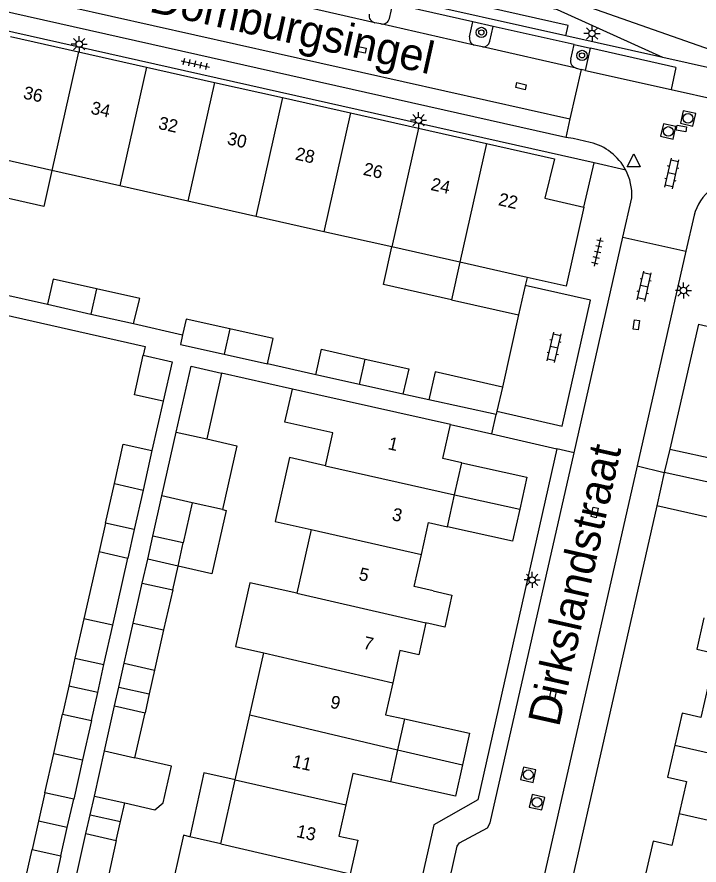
# Model space of a CAD drawing. Extents: x 128999 to 131010, y 395498 to 399007.
# Drawn here: x 129226.5 to 129279.7, y 398729.2 to 398795.3 of the extents above; entities that cross this region are included whole.
import ezdxf

# ---------------------------------------------------------------- set-up
doc = ezdxf.new("R2010")
doc.units = 0
for name, color, linetype in [('gg-afsc-erfafscheiding', 7, 'Continuous'), ('gg-afsc-muur', 7, 'Continuous'), ('gg-anno-huisnummerreeks BGT', 7, 'Continuous'), ('gg-anno-openbare ruimte label', 7, 'Continuous'), ('gg-bbg-bijgebouw', 7, 'Continuous'), ('gg-bbg-gedigitaliseerde bebouwing', 7, 'Continuous'), ('gg-bbg-gedigitaliseerde bijgebouw', 7, 'Continuous'), ('gg-bbg-hoofdgebouw', 7, 'Continuous'), ('gg-bbg-luifel en loopbrug', 7, 'Continuous'), ('gg-bbg-tussenscheiding', 7, 'Continuous'), ('gg-knt-bovenkant onderkant talud', 7, 'Continuous'), ('gg-knt-verharding', 7, 'Continuous'), ('gg-knt-verharding nz', 7, 'Continuous'), ('gt-grn-groengrens', 7, 'Continuous'), ('gt-grn-weggrens', 7, 'Continuous'), ('gt-symb-boom', 7, 'Continuous'), ('gt-symb-klinker verharding', 7, 'Continuous'), ('gt-symb-kolk center center', 7, 'Continuous'), ('gt-symb-lichtmast', 7, 'Continuous'), ('gt-symb-rioolschacht', 7, 'Continuous'), ('gt-symb-tegel verharding', 7, 'Continuous'), ('gt-symb-waterafsluiter', 7, 'Continuous')]:
    doc.layers.add(name, color=color, linetype=linetype)

# ---------------------------------------------------------------- blocks, each defined once
blk = doc.blocks.new('gt0-BOOM')
at = {"layer": 'gt-symb-boom'}
for radius in [0.4, 0.2]:
    blk.add_circle((0, 0), radius, dxfattribs=at)
blk = doc.blocks.new('gt0-LMAST')
at = {"layer": 'gt-symb-lichtmast'}
for p, q in [((-0.182, 0.173), (-0.447, 0.438)), ((-0.005, 0.246), (-0.005, 0.621)), ((0.172, 0.173), (0.437, 0.438)), ((-0.255, -0.004), (-0.63, -0.004)), ((-0.182, -0.181), (-0.447, -0.446)), ((-0.005, -0.254), (-0.005, -0.629)), ((0.437, -0.446), (0.172, -0.181)), ((0.245, -0.004), (0.62, -0.004))]:
    blk.add_line(p, q, dxfattribs=at)
blk.add_circle((-0.005, -0.004), 0.25, dxfattribs=at)
blk = doc.blocks.new('gt0-TEG1')
at = {"layer": 'gt-symb-tegel verharding'}
for p, q in [((-1.125, 0), (1.125, 0)), ((-0.9, -0.25), (-0.9, 0.25)), ((-0.45, -0.25), (-0.45, 0.25)), ((0, -0.25), (0, 0.25)), ((0.45, -0.25), (0.45, 0.25)), ((0.9, -0.25), (0.9, 0.25))]:
    blk.add_line(p, q, dxfattribs=at)
blk = doc.blocks.new('gt0-KOLKCC')
at = {"layer": 'gt-symb-kolk center center'}
blk.add_lwpolyline([(-0.375, 0.2), (0.375, 0.2), (0.375, -0.2), (-0.375, -0.2)], close=True, dxfattribs=at)
blk = doc.blocks.new('gt0-KL1')
at = {"layer": 'gt-symb-klinker verharding'}
for p, q in [((-1.15, 0.3), (1.15, 0.3)), ((-1, -0.3), (-1, 0.3)), ((-0.5, 0.3), (-0.5, 0.45)), ((0, -0.3), (0, 0.3)), ((0.5, 0.3), (0.5, 0.45)), ((1, -0.3), (1, 0.3)), ((-1.15, -0.3), (1.15, -0.3)), ((-0.5, -0.45), (-0.5, -0.3)), ((0.5, -0.45), (0.5, -0.3))]:
    blk.add_line(p, q, dxfattribs=at)
blk = doc.blocks.new('gt0-WAFSL')
at = {"layer": 'gt-symb-waterafsluiter'}
for p, q in [((-0.5, -0.333), (0, 0.667)), ((0, 0.667), (0.5, -0.333)), ((0.5, -0.333), (-0.5, -0.333))]:
    blk.add_line(p, q, dxfattribs=at)
blk = doc.blocks.new('gt0-RS')
at = {"layer": 'gt-symb-rioolschacht'}
blk.add_lwpolyline([(-0.5, -0.5), (0.5, -0.5), (0.5, 0.5), (-0.5, 0.5)], close=True, dxfattribs=at)
blk.add_circle((0, 0), 0.375, dxfattribs=at)

msp = doc.modelspace()

# ---------------------------------------------------------------- linework, layer by layer
at = {"layer": 'gg-afsc-erfafscheiding'}
for p, q in [((129225.16, 398773.76), (129228.9, 398772.92)), ((129235.59, 398771.41), (129239.43, 398770.536)), ((129249.81, 398767.43), (129246.05, 398768.27)), ((129247.981, 398766.314), (129242.46, 398767.56)), ((129237.91, 398765.36), (129237.04, 398761.51)), ((129260.311, 398763.54), (129263.521, 398762.81)), ((129263.521, 398762.81), (129268.587, 398761.657))]:
    msp.add_line(p, q, dxfattribs=at)
msp.add_lwpolyline([(129224.77, 398772.29), (129236.514, 398769.617), (129236.36, 398768.94)], dxfattribs=at)
at = {"layer": 'gg-afsc-muur'}
for p, q in [((129265.605, 398772.088), (129264.343, 398766.467)), ((129258.618, 398765.472), (129256.58, 398765.92))]:
    msp.add_line(p, q, dxfattribs=at)
at = {"layer": 'gg-bbg-bijgebouw'}
for p, q in [((129228.9, 398772.92), (129232.27, 398772.159)), ((129232.27, 398772.159), (129235.59, 398771.41)), ((129242.66, 398769.029), (129246.05, 398768.27)), ((129253.208, 398766.672), (129249.81, 398767.43)), ((129256.58, 398765.92), (129253.208, 398766.672)), ((129237.814, 398757.977), (129238.936, 398762.96)), ((129237.04, 398761.51), (129236.35, 398758.44)), ((129233.42, 398755.87), (129234.11, 398758.94)), ((129236.35, 398758.44), (129235.66, 398755.37)), ((129237.112, 398754.855), (129237.814, 398757.977)), ((129235.66, 398755.37), (129233.42, 398755.87)), ((129235.583, 398748.059), (129236.285, 398751.181)), ((129234.88, 398744.937), (129235.583, 398748.059)), ((129231.04, 398745.34), (129233.3, 398744.84)), ((129233.34, 398738.1), (129234.13, 398741.61)), ((129234.13, 398741.61), (129236.5, 398741.08)), ((129229.38, 398737.9), (129230.07, 398740.97)), ((129230.07, 398740.97), (129232.32, 398740.47)), ((129232.32, 398740.47), (129231.63, 398737.4)), ((129228.69, 398734.83), (129229.38, 398737.9)), ((129232.55, 398734.589), (129233.34, 398738.1)), ((129231.63, 398737.4), (129230.94, 398734.33)), ((129230.94, 398734.33), (129228.69, 398734.83)), ((129231.1, 398728.15), (129231.89, 398731.66)), ((129231.89, 398731.66), (129234.26, 398731.13)), ((129234.26, 398731.13), (129233.47, 398727.62)), ((129227.012, 398727.362), (129227.7, 398730.42)), ((129227.7, 398730.42), (129229.94, 398729.92)), ((129229.94, 398729.92), (129229.256, 398726.861))]:
    msp.add_line(p, q, dxfattribs=at)
for points in [[(129232.711, 398774.126), (129229.34, 398774.89), (129228.9, 398772.92)], [(129235.59, 398771.41), (129236.09, 398773.36), (129232.711, 398774.126)], [(129243.101, 398771.005), (129239.71, 398771.76), (129239.43, 398770.536)], [(129246.05, 398768.27), (129246.49, 398770.25), (129243.101, 398771.005)], [(129239.43, 398770.536), (129239.26, 398769.79), (129242.66, 398769.029)], [(129249.81, 398767.43), (129250.25, 398769.41), (129253.65, 398768.65)], [(129237.91, 398765.36), (129235.67, 398765.86), (129236.36, 398768.94)], [(129236.36, 398768.94), (129238.61, 398768.43), (129237.91, 398765.36)], [(129253.65, 398768.65), (129257.05, 398767.89), (129256.58, 398765.92)], [(129238.936, 398762.96), (129240.09, 398768.09), (129242.46, 398767.56)], [(129234.11, 398758.94), (129234.8, 398762.01), (129237.04, 398761.51)]]:
    msp.add_lwpolyline(points, dxfattribs=at)
at = {"layer": 'gg-bbg-gedigitaliseerde bebouwing'}
for p, q in [((129260.311, 398763.54), (129247.981, 398766.314)), ((129249.449, 398755.358), (129248.333, 398750.389)), ((129244.67, 398740.91), (129245.754, 398745.737)), ((129243.531, 398735.84), (129244.67, 398740.91)), ((129242.414, 398730.869), (129243.531, 398735.84)), ((129242.414, 398730.869), (129239.984, 398731.415))]:
    msp.add_line(p, q, dxfattribs=at)
for points in [[(129250.566, 398760.331), (129251.143, 398762.901), (129247.403, 398763.742), (129247.981, 398766.314)], [(129250.566, 398760.331), (129247.749, 398760.964), (129246.632, 398755.99), (129249.449, 398755.358)], [(129248.333, 398750.389), (129244.663, 398751.213), (129243.544, 398746.233), (129245.754, 398745.737)], [(129239.984, 398731.415), (129239.486, 398731.527), (129238.367, 398726.547), (129239.343, 398726.328)]]:
    msp.add_lwpolyline(points, dxfattribs=at)
at = {"layer": 'gg-bbg-gedigitaliseerde bijgebouw'}
for p, q in [((129242.46, 398767.56), (129241.305, 398762.431)), ((129240.183, 398757.447), (129239.48, 398754.325)), ((129242.523, 398756.92), (129240.183, 398757.447)), ((129239.48, 398754.325), (129237.112, 398754.855)), ((129232.933, 398753.641), (129231.74, 398748.412)), ((129232.933, 398753.641), (129235.164, 398753.132)), ((129233.99, 398747.91), (129235.164, 398753.132)), ((129236.285, 398751.181), (129238.652, 398750.652)), ((129238.652, 398750.652), (129237.949, 398747.53)), ((129231.74, 398748.412), (129231.04, 398745.34)), ((129233.3, 398744.84), (129233.99, 398747.91)), ((129237.949, 398747.53), (129237.246, 398744.408)), ((129234.88, 398744.937), (129237.246, 398744.408)), ((129235.711, 398737.57), (129236.5, 398741.08)), ((129232.55, 398734.589), (129234.914, 398734.051))]:
    msp.add_line(p, q, dxfattribs=at)
for points in [[(129241.305, 398762.431), (129243.644, 398761.892), (129242.523, 398756.92)], [(129234.914, 398734.051), (129237.268, 398733.516), (129237.901, 398734.054), (129238.553, 398736.923), (129235.711, 398737.57)]]:
    msp.add_lwpolyline(points, dxfattribs=at)
at = {"layer": 'gg-bbg-hoofdgebouw'}
for p, q in [((129226.026, 398793.789), (129231.324, 398792.599)), ((129231.324, 398792.599), (129236.622, 398791.409)), ((129236.622, 398791.409), (129241.92, 398790.219)), ((129241.92, 398790.219), (129247.218, 398789.029)), ((129247.218, 398789.029), (129252.516, 398787.84)), ((129252.516, 398787.84), (129257.814, 398786.65)), ((129257.814, 398786.65), (129263.112, 398785.46)), ((129229.246, 398783.344), (129223.949, 398784.536)), ((129234.543, 398782.152), (129229.246, 398783.344)), ((129239.841, 398780.96), (129234.543, 398782.152)), ((129245.139, 398779.768), (129239.841, 398780.96)), ((129250.436, 398778.577), (129245.139, 398779.768)), ((129255.734, 398777.385), (129250.436, 398778.577)), ((129261.031, 398776.193), (129255.734, 398777.385)), ((129266.262, 398775.016), (129261.031, 398776.193)), ((129260.615, 398758.07), (129261.171, 398760.57)), ((129260.061, 398755.58), (129260.615, 398758.07)), ((129256.71, 398740.6), (129256.177, 398738.201)), ((129256.177, 398738.201), (129255.621, 398735.7))]:
    msp.add_line(p, q, dxfattribs=at)
for points in [[(129263.112, 398785.46), (129268.411, 398784.27), (129267.661, 398781.18), (129270.69, 398780.5)], [(129270.69, 398780.5), (129269.311, 398774.33), (129266.262, 398775.016)], [(129261.171, 398760.57), (129259.7, 398760.9), (129260.311, 398763.54)], [(129258.032, 398753.409), (129258.591, 398755.9), (129260.061, 398755.58)], [(129258.941, 398750.58), (129257.471, 398750.91), (129258.032, 398753.409)], [(129258.941, 398750.58), (129260.408, 398750.251), (129259.85, 398747.763), (129258.387, 398748.091)], [(129280.035, 398748.468), (129279.481, 398746.04), (129280.941, 398745.7), (129280.37, 398743.2)], [(129258.387, 398748.091), (129257.831, 398745.59), (129256.361, 398745.92), (129255.801, 398743.419)], [(129255.801, 398743.419), (129255.241, 398740.92), (129256.71, 398740.6)], [(129280.37, 398743.2), (129279.801, 398740.71), (129278.341, 398741.04), (129277.782, 398738.55)], [(129277.782, 398738.55), (129277.221, 398736.05), (129278.681, 398735.72), (129278.116, 398733.227)], [(129255.621, 398735.7), (129252.691, 398736.35), (129252.144, 398733.899)], [(129252.144, 398733.899), (129251.601, 398731.47), (129253.071, 398731.14), (129252.482, 398728.51)], [(129278.116, 398733.227), (129277.551, 398730.73), (129276.091, 398731.07), (129275.531, 398728.599)]]:
    msp.add_lwpolyline(points, dxfattribs=at)
at = {"layer": 'gg-bbg-luifel en loopbrug'}
for p, q in [((129261.031, 398776.193), (129260.372, 398773.266)), ((129266.262, 398775.016), (129266.122, 398774.392)), ((129266.122, 398774.392), (129265.605, 398772.088)), ((129260.372, 398773.266), (129265.605, 398772.088)), ((129264.343, 398766.467), (129263.922, 398764.591)), ((129263.861, 398764.32), (129258.618, 398765.472)), ((129263.922, 398764.591), (129263.861, 398764.32)), ((129276.96, 398759.812), (129276.367, 398757.198)), ((129282.321, 398758.61), (129276.96, 398759.812)), ((129260.615, 398758.07), (129265.691, 398756.945)), ((129281.721, 398756), (129276.367, 398757.198)), ((129233.42, 398755.87), (129232.933, 398753.641)), ((129235.66, 398755.37), (129235.164, 398753.132)), ((129236.703, 398753.039), (129237.112, 398754.855)), ((129239.069, 398752.5), (129239.48, 398754.325)), ((129236.285, 398751.181), (129236.703, 398753.039)), ((129239.069, 398752.5), (129236.703, 398753.039)), ((129238.652, 398750.652), (129239.069, 398752.5)), ((129231.04, 398745.34), (129230.556, 398743.159)), ((129232.81, 398742.655), (129233.3, 398744.84)), ((129234.459, 398743.07), (129234.88, 398744.937)), ((129237.246, 398744.408), (129236.832, 398742.56)), ((129230.556, 398743.159), (129230.07, 398740.97)), ((129232.81, 398742.655), (129230.556, 398743.159)), ((129234.13, 398741.61), (129234.459, 398743.07)), ((129234.459, 398743.07), (129236.832, 398742.56)), ((129232.32, 398740.47), (129232.81, 398742.655)), ((129236.832, 398742.56), (129236.5, 398741.08)), ((129256.177, 398738.201), (129261.244, 398737.024)), ((129228.69, 398734.83), (129228.195, 398732.627)), ((129230.44, 398732.125), (129230.94, 398734.33)), ((129232.22, 398733.125), (129232.55, 398734.589)), ((129234.587, 398732.59), (129234.914, 398734.051)), ((129231.89, 398731.66), (129232.22, 398733.125)), ((129232.22, 398733.125), (129234.587, 398732.59)), ((129228.195, 398732.627), (129227.7, 398730.42)), ((129230.44, 398732.125), (129228.195, 398732.627)), ((129234.26, 398731.13), (129234.587, 398732.59)), ((129229.94, 398729.92), (129230.44, 398732.125))]:
    msp.add_line(p, q, dxfattribs=at)
for points in [[(129229.246, 398783.344), (129228.616, 398780.544), (129223.319, 398781.736), (129223.949, 398784.536)], [(129260.372, 398773.266), (129255.075, 398774.458), (129255.734, 398777.385)], [(129264.343, 398766.467), (129259.107, 398767.645), (129258.618, 398765.472)], [(129261.171, 398760.57), (129266.247, 398759.44), (129265.691, 398756.945)], [(129242.523, 398756.92), (129242.816, 398756.854), (129241.702, 398751.907), (129239.069, 398752.5)], [(129265.691, 398756.945), (129265.135, 398754.45), (129260.061, 398755.58)], [(129256.71, 398740.6), (129261.787, 398739.475), (129261.244, 398737.024)], [(129261.244, 398737.024), (129260.7, 398734.574), (129255.621, 398735.7)], [(129243.531, 398735.84), (129241.091, 398736.383), (129239.984, 398731.415)]]:
    msp.add_lwpolyline(points, dxfattribs=at)
at = {"layer": 'gg-bbg-tussenscheiding'}
for p, q in [((129231.324, 398792.599), (129229.246, 398783.344)), ((129236.622, 398791.409), (129234.543, 398782.152)), ((129241.92, 398790.219), (129239.841, 398780.96)), ((129247.218, 398789.029), (129245.139, 398779.768)), ((129252.516, 398787.84), (129250.436, 398778.577)), ((129257.814, 398786.65), (129255.734, 398777.385)), ((129263.112, 398785.46), (129261.031, 398776.193)), ((129232.711, 398774.126), (129232.27, 398772.159)), ((129243.101, 398771.005), (129242.66, 398769.029)), ((129253.208, 398766.672), (129253.65, 398768.65)), ((129238.936, 398762.96), (129241.305, 398762.431)), ((129250.566, 398760.331), (129260.615, 398758.07)), ((129234.11, 398758.94), (129236.35, 398758.44)), ((129240.183, 398757.447), (129237.814, 398757.977)), ((129249.449, 398755.358), (129258.032, 398753.409)), ((129248.333, 398750.389), (129258.387, 398748.091)), ((129233.99, 398747.91), (129231.74, 398748.412)), ((129235.583, 398748.059), (129237.949, 398747.53)), ((129245.754, 398745.737), (129255.801, 398743.419)), ((129244.67, 398740.91), (129256.177, 398738.201)), ((129277.782, 398738.55), (129287.82, 398736.284)), ((129229.38, 398737.9), (129231.63, 398737.4)), ((129233.34, 398738.1), (129235.711, 398737.57)), ((129243.531, 398735.84), (129252.144, 398733.899)), ((129278.116, 398733.227), (129286.692, 398731.296)), ((129242.414, 398730.869), (129252.482, 398728.51))]:
    msp.add_line(p, q, dxfattribs=at)
at = {"layer": 'gg-knt-bovenkant onderkant talud'}
msp.add_lwpolyline([(129281.072, 398792.583), (129270.207, 398796.387), (129250.158, 398801.148), (129224.447, 398806.941)], dxfattribs=at)
at = {"layer": 'gg-knt-verharding'}
for p, q in [((129269.291, 398793.858), (129223.298, 398804.219)), ((129269.286, 398785.932), (129221.274, 398796.719)), ((129255.542, 398795.202), (129255.798, 398796.339)), ((129262.047, 398794.934), (129255.798, 398796.339)), ((129271.481, 398783.95), (129221.061, 398795.28)), ((129254.873, 398794.778), (129254.395, 398794.866)), ((129261.788, 398793.78), (129262.047, 398794.934)), ((129263.615, 398794.582), (129262.047, 398794.934)), ((129263.354, 398793.423), (129263.615, 398794.582)), ((129269.939, 398793.16), (129263.615, 398794.582)), ((129276.844, 398792.157), (129269.291, 398793.858)), ((129262.787, 398792.984), (129262.156, 398793.128)), ((129269.687, 398792.039), (129269.939, 398793.16)), ((129269.939, 398793.16), (129271.216, 398792.873)), ((129270.822, 398791.149), (129271.216, 398792.873)), ((129277.867, 398791.378), (129271.216, 398792.873)), ((129280.781, 398791.27), (129276.844, 398792.157)), ((129270.478, 398791.226), (129269.609, 398787.367)), ((129270.085, 398791.329), (129270.478, 398791.226)), ((129270.822, 398791.149), (129270.478, 398791.226)), ((129277.867, 398791.378), (129277.486, 398789.665)), ((129277.486, 398789.665), (129285.895, 398787.793)), ((129269.609, 398787.367), (129269.286, 398785.932)), ((129270.69, 398780.5), (129271.481, 398783.95)), ((129273.735, 398778.155), (129274.431, 398781.23)), ((129279.28, 398779.871), (129278.642, 398777.062)), ((129269.927, 398761.343), (129273.735, 398778.155)), ((129273.735, 398778.155), (129278.642, 398777.062)), ((129278.642, 398777.062), (129274.837, 398760.314)), ((129279.629, 398771.372), (129277.396, 398761.637)), ((129279.629, 398771.372), (129284.819, 398770.167)), ((129277.396, 398761.637), (129282.57, 398760.476))]:
    msp.add_line(p, q, dxfattribs=at)
for points in [[(129271.182, 398785.54), (129269.861, 398785.84), (129269.286, 398785.932)], [(129263.922, 398764.591), (129268.994, 398763.431), (129271.221, 398773.247), (129266.122, 398774.392)], [(129268.587, 398761.657), (129262.44, 398734.28), (129258.991, 398732.35), (129250.411, 398694.37)], [(129252.687, 398694.454), (129260.821, 398730.67), (129261.001, 398730.95), (129263.17, 398732.12), (129263.391, 398732.49), (129269.927, 398761.343)], [(129274.837, 398760.314), (129267.171, 398726.57), (129266.981, 398726.29), (129264.881, 398725.21), (129264.591, 398724.83), (129257.52, 398693.383)], [(129276.367, 398757.198), (129269.041, 398724.88), (129265.561, 398723.1), (129258.581, 398692.38)]]:
    msp.add_lwpolyline(points, dxfattribs=at)
for centre, radius, start, end in [((129254.522, 398795.421), 0.569, 168.39368, 257.06811), ((129254.988, 398795.337), 0.571, 258.41707, 346.31448), ((129262.292, 398793.635), 0.524, 163.89398, 254.98828), ((129262.843, 398793.497), 0.517, 263.78876, 351.70893), ((129270.211, 398791.866), 0.552, 161.73831, 256.80848), ((129270.2, 398781.422), 4.234, 27.598, 76.58619), ((129270.208, 398781.42), 4.228, 357.42182, 27.66397), ((129283.039, 398778.845), 3.897, 128.66072, 164.73616)]:
    msp.add_arc(centre, radius, start, end, dxfattribs=at)
at = {"layer": 'gg-knt-verharding nz'}
for p, q in [((129221.588, 398798.149), (129269.609, 398787.367)), ((129254.395, 398794.866), (129247.009, 398796.535)), ((129262.156, 398793.128), (129254.873, 398794.778)), ((129270.085, 398791.329), (129262.787, 398792.984)), ((129270.822, 398791.149), (129277.486, 398789.665))]:
    msp.add_line(p, q, dxfattribs=at)
msp.add_lwpolyline([(129276.844, 398792.157), (129268.642, 398795.868), (129222.952, 398806.208)], dxfattribs=at)
at = {"layer": 'gt-grn-groengrens'}
msp.add_lwpolyline([(129269.291, 398793.858), (129269.467, 398794.639), (129222.349, 398805.253)], dxfattribs=at)
at = {"layer": 'gt-grn-weggrens'}
for p, q in [((129273.952, 398783.383), (129271.481, 398783.95)), ((129263.521, 398762.81), (129263.861, 398764.32)), ((129269.927, 398761.343), (129268.587, 398761.657)), ((129277.396, 398761.637), (129276.96, 398759.812)), ((129274.837, 398760.314), (129276.96, 398759.812))]:
    msp.add_line(p, q, dxfattribs=at)

# ---------------------------------------------------------------- block references
at = {"layer": 'gt-symb-boom'}
for p in [(129262.703, 398794.109), (129270.548, 398792.32)]:
    msp.add_blockref('gt0-BOOM', p, dxfattribs=at)
at = {"layer": 'gt-symb-klinker verharding'}
for p, rotation in [((129277.548, 398783.113), 77.28466301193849), ((129275.396, 398774.323), 77.28466301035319), ((129268.377, 398769.56), 77.22875743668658)]:
    msp.add_blockref('gt0-KL1', p, dxfattribs=dict(at, rotation=rotation))
at = {"layer": 'gt-symb-kolk center center'}
for p, rotation in [((129253.319, 398792.764), 167.3531465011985), ((129265.793, 398789.921), 167.22875743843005), ((129278.294, 398786.617), -9.96151659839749), ((129274.78, 398771.319), 81.72410717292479), ((129271.529, 398756.694), 77.64517308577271), ((129268.268, 398742.412), 77.35314650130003)]:
    msp.add_blockref('gt0-KOLKCC', p, dxfattribs=dict(at, rotation=rotation))
at = {"layer": 'gt-symb-lichtmast'}
for p in [(129271.331, 398794.031), (129231.375, 398793.206), (129257.814, 398787.263), (129278.453, 398773.995), (129266.674, 398751.434)]:
    msp.add_blockref('gt0-LMAST', p, dxfattribs=at)
at = {"layer": 'gt-symb-rioolschacht'}
for p, rotation in [((129278.807, 398787.414), 77.28466301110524), ((129277.27, 398786.392), 77.28466301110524), ((129266.358, 398736.245), 76.93666266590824), ((129267.041, 398734.103), 76.93666266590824)]:
    msp.add_blockref('gt0-RS', p, dxfattribs=dict(at, rotation=rotation))
at = {"layer": 'gt-symb-tegel verharding'}
for p, rotation in [((129240.411, 398791.66), -12.64685350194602), ((129271.759, 398776.991), 77.22875743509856)]:
    msp.add_blockref('gt0-TEG1', p, dxfattribs=dict(at, rotation=rotation))
at = {"layer": 'gt-symb-waterafsluiter'}
msp.add_blockref('gt0-WAFSL', (129274.578, 398783.979), dxfattribs=at)

# ---------------------------------------------------------------- texts
at = {"layer": 'gg-anno-huisnummerreeks BGT'}
for s, rotation, p in [('36', 347.4, (129226.949, 398788.968)), ('34', 347.4, (129232.211, 398787.786)), ('32', 347.4, (129237.477, 398786.603)), ('30', 347.4, (129242.843, 398785.398)), ('28', 347.4, (129248.142, 398784.209)), ('26', 347.4, (129253.439, 398783.019)), ('24', 347.4, (129258.701, 398781.837)), ('22', 347.4, (129263.968, 398780.654)), ('1', 347, (129255.365, 398761.636)), ('3', 347.5, (129255.682, 398756.104)), ('5', 347.4, (129253.095, 398751.45)), ('7', 347.5, (129253.444, 398746.081)), ('9', 347.4, (129250.869, 398741.477)), ('11', 347.4, (129247.91, 398736.857)), ('13', 347.4, (129248.236, 398731.406))]:
    msp.add_text(s, height=1, rotation=rotation, dxfattribs=at).set_placement(p)
at = {"layer": 'gg-anno-openbare ruimte label'}
for s, rotation, p in [('Domburgsingel', 347.4, (129236.731, 398795.746)), ('Dirkslandstraat', 77.4, (129268.75, 398739.902))]:
    msp.add_text(s, height=2.5, rotation=rotation, dxfattribs=at).set_placement(p)

doc.saveas('drawing.dxf')
